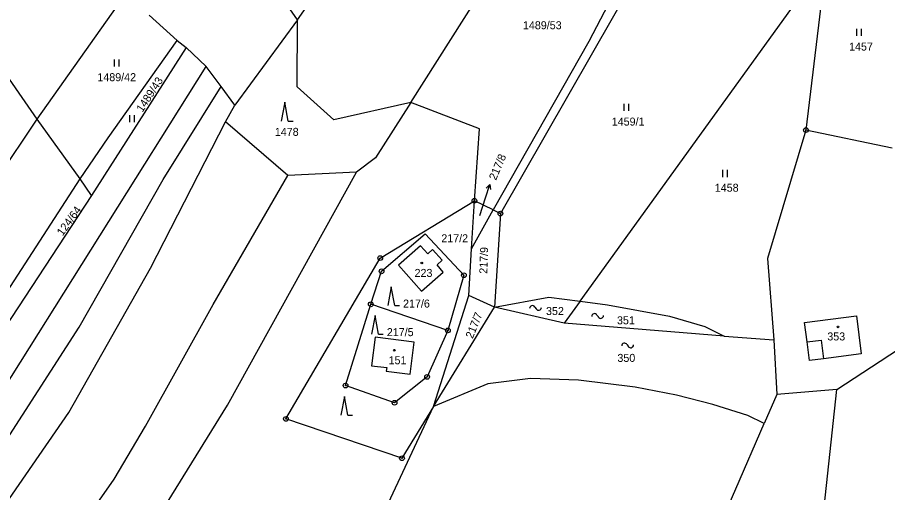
# Model space of a CAD drawing. Extents: x -680203 to -673936, y -1102717 to -1093650.
# Drawn here: x -675594.5 to -675409.7, y -1101346.3 to -1101245.3 of the extents above; entities that cross this region are included whole.
import ezdxf

# ---------------------------------------------------------------- set-up
doc = ezdxf.new("R2010")
doc.units = 0
for name, color, linetype in [('SOxx02xx_Koleje_param další_Popis10', 7, 'Continuous'), ('SOxx02xx_Staničení_Popis10', 7, 'Continuous'), ('SOxxxxxx_Koleje_hlavní_body_Popis10', 7, 'Continuous'), ('SOxxxxxx_Koleje_param další_Popis10', 7, 'Continuous'), ('SOxxxxxx_Osa_bod_P', 7, 'Continuous'), ('SOxxxxxx_Staničení_Popis10', 7, 'Continuous'), ('x_prac', 7, 'Continuous')]:
    doc.layers.add(name, color=color, linetype=linetype)

msp = doc.modelspace()

# ---------------------------------------------------------------- linework, layer by layer
at = {"layer": 'SOxx02xx_Koleje_param další_Popis10'}
for centre, radius in [((-675427.06, -1101269.25), 0.5), ((-675427.06, -1101269.25), 0.0303), ((-675497.47, -1101284.28), 0.5), ((-675497.47, -1101284.28), 0.0303), ((-675491.95, -1101287.01), 0.5), ((-675491.95, -1101287.01), 0.0303), ((-675517.47, -1101296.45), 0.5), ((-675517.47, -1101296.45), 0.0303), ((-675517.19, -1101299.27), 0.5), ((-675517.19, -1101299.27), 0.0303), ((-675499.7, -1101300.1), 0.5), ((-675499.7, -1101300.1), 0.0303), ((-675519.47, -1101306.28), 0.5), ((-675519.47, -1101306.28), 0.0303), ((-675503.09, -1101311.81), 0.5), ((-675503.09, -1101311.81), 0.0303), ((-675507.5, -1101321.7), 0.5), ((-675507.5, -1101321.7), 0.0303), ((-675524.82, -1101323.53), 0.5), ((-675524.82, -1101323.53), 0.0303), ((-675514.43, -1101327.19), 0.5), ((-675514.43, -1101327.19), 0.0303), ((-675537.48, -1101330.61), 0.5), ((-675537.48, -1101330.61), 0.0303), ((-675512.84, -1101338.98), 0.5), ((-675512.84, -1101338.98), 0.0303)]:
    msp.add_circle(centre, radius, dxfattribs=at)
at = {"layer": 'SOxx02xx_Staničení_Popis10'}
for p, q in [((-675495.12, -1101283.65), (-675494.19, -1101280.8)), ((-675494.19, -1101280.8), (-675494.98, -1101281.59)), ((-675494.19, -1101280.8), (-675494.03, -1101281.9)), ((-675496.33, -1101287.43), (-675495.12, -1101283.65))]:
    msp.add_line(p, q, dxfattribs=at)
at = {"layer": 'SOxxxxxx_Koleje_hlavní_body_Popis10'}
for p, q in [((-675416.29, -1101249.25), (-675416.29, -1101247.75)), ((-675415.29, -1101249.25), (-675415.29, -1101247.75)), ((-675573.9, -1101255.75), (-675573.9, -1101254.25)), ((-675572.9, -1101255.75), (-675572.9, -1101254.25)), ((-675537.73, -1101263.36), (-675538.48, -1101267.36)), ((-675536.98, -1101267.36), (-675537.73, -1101263.36)), ((-675465.65, -1101265.19), (-675465.65, -1101263.69)), ((-675464.65, -1101265.19), (-675464.65, -1101263.69)), ((-675570.63, -1101267.61), (-675570.63, -1101266.11)), ((-675569.63, -1101267.61), (-675569.63, -1101266.11)), ((-675536.98, -1101267.36), (-675535.98, -1101267.36)), ((-675444.74, -1101279.24), (-675444.74, -1101277.74)), ((-675443.74, -1101279.24), (-675443.74, -1101277.74)), ((-675515.11, -1101302.54), (-675515.86, -1101306.54)), ((-675514.36, -1101306.54), (-675515.11, -1101302.54)), ((-675514.36, -1101306.54), (-675513.36, -1101306.54)), ((-675518.56, -1101308.62), (-675519.31, -1101312.62)), ((-675517.81, -1101312.62), (-675518.56, -1101308.62)), ((-675517.81, -1101312.62), (-675516.81, -1101312.62)), ((-675525.08, -1101325.84), (-675525.83, -1101329.84)), ((-675524.33, -1101329.84), (-675525.08, -1101325.84)), ((-675524.33, -1101329.84), (-675523.33, -1101329.84))]:
    msp.add_line(p, q, dxfattribs=at)
at = {"layer": 'SOxxxxxx_Koleje_param další_Popis10'}
for p, q in [((-675484.65, -1101306.85), (-675484.35, -1101307.25)), ((-675471.45, -1101308.56), (-675471.15, -1101308.96)), ((-675465.08, -1101314.82), (-675464.78, -1101315.22))]:
    msp.add_line(p, q, dxfattribs=at)
for centre in [(-675508.64, -1101297.5), (-675420.25, -1101311.07), (-675514.47, -1101316.02)]:
    msp.add_circle(centre, 0.175, dxfattribs=at)
for centre, start, end in [((-675485.16, -1101307.14), 29.2914, 181.2189), ((-675483.84, -1101306.96), 209.2914, 1.2189), ((-675471.96, -1101308.85), 29.2914, 181.2189), ((-675470.64, -1101308.67), 209.2914, 1.2189), ((-675465.59, -1101315.11), 29.2914, 181.2189), ((-675464.27, -1101314.93), 209.2914, 1.2189)]:
    msp.add_arc(centre, 0.588, start, end, dxfattribs=at)
at = {"layer": 'SOxxxxxx_Staničení_Popis10'}
for p, q in [((-675426.82, -1101314.27), (-675423.86, -1101313.88)), ((-675423.86, -1101313.88), (-675423.34, -1101317.85))]:
    msp.add_line(p, q, dxfattribs=at)
at = {"layer": 'x_prac'}
for p, q in [((-675535, -1101245.82), (-675502.92, -1101199.47)), ((-675510.99, -1101263.44), (-675478.21, -1101211.81)), ((-675475.01, -1101305.63), (-675423.09, -1101233.65)), ((-675422.85, -1101233.73), (-675427.06, -1101269.25)), ((-675590.29, -1101266.95), (-675573.35, -1101242.95)), ((-675566.51, -1101244.84), (-675560.55, -1101250.24)), ((-675535, -1101245.82), (-675548.34, -1101263.96)), ((-675590.29, -1101266.95), (-675604.37, -1101246.68)), ((-675560.55, -1101250.24), (-675558.68, -1101251.74)), ((-675558.68, -1101251.74), (-675578.78, -1101283.18)), ((-675554.45, -1101255.78), (-675558.68, -1101251.74)), ((-675551.25, -1101260.01), (-675554.45, -1101255.78)), ((-675548.34, -1101263.96), (-675551.25, -1101260.01)), ((-675550.31, -1101267.53), (-675548.34, -1101263.96)), ((-675662.48, -1101374.48), (-675590.29, -1101266.95)), ((-675581.19, -1101279.61), (-675590.29, -1101266.95)), ((-675537.07, -1101278.9), (-675550.31, -1101267.53)), ((-675408.73, -1101273.09), (-675427.06, -1101269.25)), ((-675578.78, -1101283.18), (-675581.19, -1101279.61)), ((-675522.51, -1101278.23), (-675537.07, -1101278.9)), ((-675498.06, -1101294.46), (-675497.47, -1101284.28)), ((-675493.51, -1101286.24), (-675497.47, -1101284.28)), ((-675498.06, -1101294.46), (-675493.51, -1101286.24)), ((-675493.51, -1101286.24), (-675491.95, -1101287.01)), ((-675491.95, -1101287.01), (-675493.22, -1101306.87)), ((-675498.64, -1101304.39), (-675498.06, -1101294.46)), ((-675506.12, -1101327.99), (-675498.64, -1101304.39)), ((-675493.22, -1101306.87), (-675498.64, -1101304.39)), ((-675475.01, -1101305.63), (-675478.38, -1101310.3)), ((-675475.01, -1101305.63), (-675469.21, -1101306.4)), ((-675503.09, -1101311.81), (-675519.47, -1101306.28)), ((-675506.12, -1101327.99), (-675493.22, -1101306.87)), ((-675478.38, -1101310.3), (-675493.22, -1101306.87)), ((-675444.44, -1101313.01), (-675478.38, -1101310.3)), ((-675448.51, -1101310.96), (-675444.44, -1101313.01)), ((-675444.44, -1101313.01), (-675433.87, -1101313.85)), ((-675433.87, -1101313.85), (-675433.25, -1101325.41)), ((-675494.61, -1101323.14), (-675506.12, -1101327.99)), ((-675433.25, -1101325.41), (-675435.94, -1101331.63)), ((-675420.5, -1101324.4), (-675433.25, -1101325.41)), ((-675529.55, -1101377.9), (-675506.12, -1101327.99)), ((-675435.94, -1101331.63), (-675439.39, -1101329.91))]:
    msp.add_line(p, q, dxfattribs=at)
for points in [[(-675457.64, -1101220.74), (-675473.2, -1101250.45), (-675493.51, -1101286.24)], [(-675454.54, -1101222.1), (-675463.18, -1101236.69), (-675491.95, -1101287.01)], [(-675535, -1101245.82), (-675546.42, -1101229.4), (-675560.55, -1101234.28)], [(-675510.99, -1101263.44), (-675527.29, -1101267.12), (-675535.09, -1101260.1), (-675535, -1101245.82)], [(-675581.19, -1101279.61), (-675575.26, -1101270.91), (-675560.55, -1101250.24)], [(-675632.21, -1101377.93), (-675599.68, -1101327.71), (-675554.45, -1101255.78)], [(-675682.3, -1101460.62), (-675646.51, -1101409.53), (-675608.21, -1101352.68), (-675581.38, -1101311.14), (-675563.53, -1101279.79), (-675551.25, -1101260.01)], [(-675510.99, -1101263.44), (-675518.44, -1101275.19), (-675522.51, -1101278.23)], [(-675497.47, -1101284.28), (-675496.39, -1101269), (-675510.99, -1101263.44)], [(-675682.3, -1101460.62), (-675673.46, -1101458.53), (-675644.16, -1101415.77), (-675609.6, -1101366.94), (-675583.59, -1101329.28), (-675566.21, -1101298.61), (-675550.31, -1101267.53)], [(-675427.06, -1101269.25), (-675435.22, -1101296.56), (-675433.87, -1101313.85)], [(-675640.15, -1101441), (-675604.52, -1101387.02), (-675573.99, -1101343.39), (-675567.29, -1101332.17), (-675552.92, -1101306.3), (-675537.07, -1101278.9)], [(-675639.39, -1101371.15), (-675608.49, -1101321.73), (-675581.19, -1101279.61)], [(-675612.42, -1101428.68), (-675549.9, -1101327.67), (-675522.51, -1101278.23)], [(-675578.78, -1101283.18), (-675617.15, -1101341.55), (-675638.89, -1101371.66)], [(-675506.12, -1101327.99), (-675512.84, -1101338.98), (-675537.48, -1101330.61), (-675517.47, -1101296.45), (-675497.47, -1101284.28)], [(-675519.47, -1101306.28), (-675517.19, -1101299.27), (-675507.92, -1101291.28), (-675499.7, -1101300.1), (-675503.09, -1101311.81)], [(-675420.5, -1101324.4), (-675400.08, -1101310.97), (-675379.54, -1101309.02), (-675348.49, -1101297.3), (-675315.72, -1101291.77), (-675301.37, -1101298.25), (-675273.08, -1101333.28)], [(-675513.55, -1101297.98), (-675508.67, -1101303.45), (-675504.08, -1101299.44), (-675505.36, -1101297.87), (-675504.3, -1101296.91), (-675506.35, -1101294.64), (-675507.38, -1101295.57), (-675508.92, -1101293.87), (-675513.55, -1101297.98)], [(-675493.22, -1101306.87), (-675481.67, -1101304.76), (-675475.01, -1101305.63)], [(-675503.09, -1101311.81), (-675507.5, -1101321.7), (-675514.43, -1101327.19), (-675524.82, -1101323.53), (-675519.47, -1101306.28)], [(-675469.21, -1101306.4), (-675456.07, -1101308.81), (-675448.51, -1101310.96)], [(-675415.32, -1101316.77), (-675423.34, -1101317.85), (-675426.33, -1101318.21), (-675426.82, -1101314.27), (-675427.35, -1101310.17), (-675416.35, -1101308.75), (-675415.32, -1101316.77)], [(-675519.29, -1101319.34), (-675516.09, -1101319.73), (-675516.18, -1101320.49), (-675511.08, -1101321.1), (-675510.26, -1101314.29), (-675518.56, -1101313.29), (-675519.29, -1101319.34)], [(-675439.39, -1101329.91), (-675446.85, -1101327.59), (-675454.56, -1101325.55), (-675463.35, -1101323.85), (-675475.36, -1101322.4), (-675485.58, -1101322.04), (-675494.61, -1101323.14)], [(-675454.71, -1101568.76), (-675499.5, -1101511.53), (-675504.81, -1101491.06), (-675484.46, -1101476.74), (-675455.79, -1101435.96), (-675434.34, -1101396.51), (-675425.61, -1101371.71), (-675420.5, -1101324.4)], [(-675503.16, -1101411.28), (-675482.25, -1101399.02), (-675453.98, -1101373.25), (-675435.94, -1101331.63)]]:
    msp.add_lwpolyline(points, dxfattribs=at)

# ---------------------------------------------------------------- texts
at = {"layer": 'SOxxxxxx_Osa_bod_P'}
for s, p in [('1489/53', (-675487.16, -1101247.85)), ('1457', (-675417.91, -1101252.38)), ('1489/42', (-675577.52, -1101258.88)), ('1459/1', (-675468.3, -1101268.31)), ('1478', (-675539.84, -1101270.49)), ('1458', (-675446.42, -1101282.36)), ('217/2', (-675504.49, -1101293.1)), ('223', (-675510.17, -1101300.46)), ('217/6', (-675512.61, -1101306.97)), ('352', (-675482.26, -1101308.55)), ('351', (-675467.19, -1101310.52)), ('217/5', (-675516.06, -1101313.04)), ('353', (-675422.53, -1101313.95)), ('350', (-675467.1, -1101318.51)), ('151', (-675515.69, -1101319.01))]:
    msp.add_text(s, height=1.7, dxfattribs=at).set_placement(p)
for s, rotation, p in [('1489/43', 57, (-675567.95, -1101265.6)), ('217/8', 67, (-675492.89, -1101280.04)), ('124/64', 54, (-675584.9, -1101291.86)), ('217/9', 88, (-675494.74, -1101299.82)), ('217/7', 68, (-675497.84, -1101313.69))]:
    msp.add_text(s, height=1.7, rotation=rotation, dxfattribs=at).set_placement(p)

doc.saveas('drawing.dxf')
